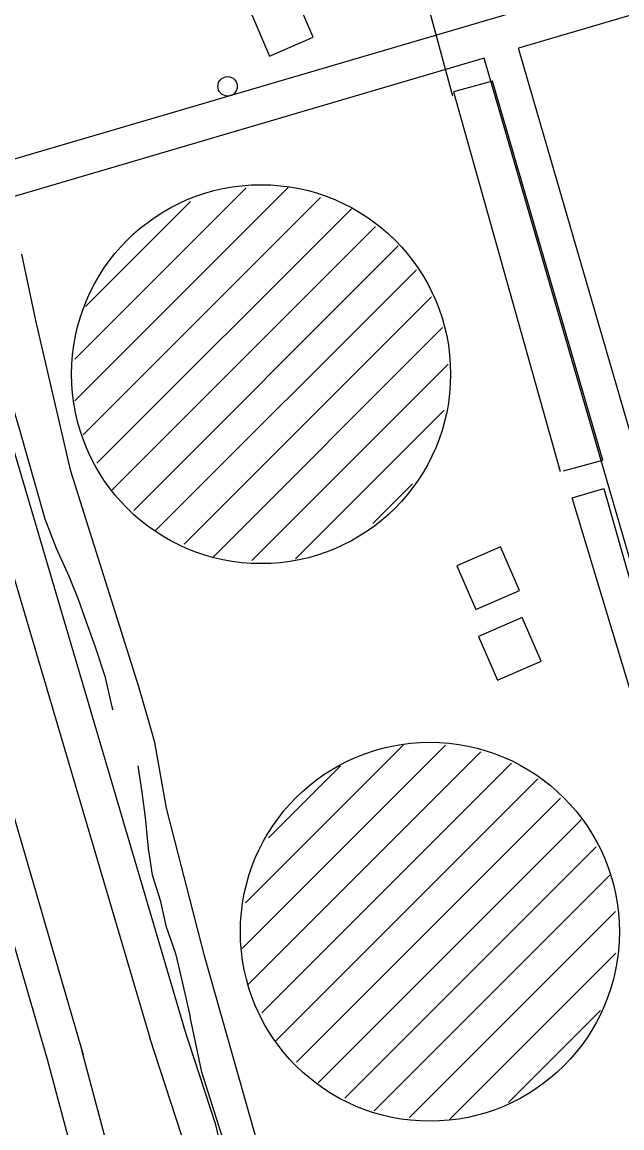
# Model space of a CAD drawing. Extents: x 3567028 to 3605064, y 510945 to 536587.
# Drawn here: x 3597853 to 3598357, y 527282 to 528212 of the extents above; entities that cross this region are included whole.
import ezdxf

# ---------------------------------------------------------------- set-up
doc = ezdxf.new("R2010")
doc.units = 0
for name, color, linetype in [('V-BLDG-OTLN', 7, 'Continuous'), ('V-DOMW-TANK', 7, 'Continuous'), ('V-ROAD-CNTR', 7, 'Continuous'), ('V-SITE-OTLN', 7, 'Continuous'), ('V-TOPO-SHOR', 7, 'Continuous'), ('V-UTIL-LINE', 7, 'Continuous')]:
    doc.layers.add(name, color=color, linetype=linetype)

msp = doc.modelspace()

# ---------------------------------------------------------------- linework, layer by layer
at = {"layer": 'V-BLDG-OTLN'}
for points in [[(3598097.6, 528198.99), (3598081.72, 528235.71), (3598045, 528219.83), (3598060.88, 528183.12)], [(3598270.88, 527733.62), (3598255, 527770.34), (3598218.29, 527754.46), (3598234.17, 527717.75)], [(3598289.12, 527674.31), (3598273.24, 527711.03), (3598236.53, 527695.15), (3598252.41, 527658.43)]]:
    msp.add_lwpolyline(points, close=True, dxfattribs=at)
at = {"layer": 'V-DOMW-TANK'}
for p, q in [((3597896.95, 527928.29), (3598041.17, 528072.51)), ((3597897.2, 527893.18), (3598076.58, 528072.56)), ((3597904, 527864.63), (3598103.75, 528064.38)), ((3597905.94, 527972.63), (3597994.21, 528060.91)), ((3597915.65, 527840.92), (3598129.58, 528054.86)), ((3597928.41, 527818.32), (3598149.88, 528039.79)), ((3597946.55, 527801.11), (3598168.92, 528023.49)), ((3597964.69, 527783.9), (3598184.3, 528003.5)), ((3597988.93, 527772.78), (3598196.94, 527980.79)), ((3598013.69, 527762.19), (3598206.33, 527954.83)), ((3598045.89, 527759.03), (3598211.06, 527924.21)), ((3598082.55, 527760.33), (3598207.56, 527885.35)), ((3598147.62, 527790.05), (3598181.02, 527823.45)), ((3598037.83, 527432.78), (3598208.69, 527603.63)), ((3598040.65, 527470.95), (3598173.28, 527603.58)), ((3598042.71, 527402.3), (3598238.53, 527598.11)), ((3598054.36, 527378.59), (3598264.36, 527588.59)), ((3598060.04, 527525.69), (3598120.52, 527586.17)), ((3598066.01, 527354.89), (3598286.53, 527575.41)), ((3598083.46, 527336.98), (3598305.58, 527559.1)), ((3598101.6, 527319.77), (3598322.73, 527540.9)), ((3598124, 527306.81), (3598335.38, 527518.19)), ((3598148.76, 527296.21), (3598346.97, 527494.42)), ((3598178.47, 527290.58), (3598351.7, 527463.8)), ((3598212.16, 527288.9), (3598352.04, 527428.78)), ((3598261.76, 527303.15), (3598339.12, 527380.51))]:
    msp.add_line(p, q, dxfattribs=at)
for centre, radius in [((3598025.51, 528157.75), 8.15), ((3598053.67, 527915.68), 159.35), ((3598195.62, 527446.76), 159.35)]:
    msp.add_circle(centre, radius, dxfattribs=at)
at = {"layer": 'V-ROAD-CNTR'}
for points in [[(3598847.35, 528390.92), (3597779.14, 528076.84)], [(3598857.38, 528362.6), (3598270.08, 528189.92)], [(3597960.46, 527357.14), (3597697.97, 528245.7)], [(3598487.96, 527440.74), (3598270.07, 528189.92)], [(3598241.29, 528181.46), (3597787.64, 528048.07)], [(3598459.16, 527432.36), (3598241.29, 528181.45)], [(3597682.56, 528104.13), (3597903.94, 527343.28)], [(3597653.76, 528095.75), (3597873.76, 527339.62)], [(3597989.27, 527365.49), (3597787.64, 528048.07)], [(3597970.53, 527017.44), (3597984.14, 527109.04), (3598000.58, 527164.9), (3598009.23, 527196.73), (3598015.54, 527228.53), (3598018.79, 527253.19), (3598019.88, 527266.72), (3598015.59, 527284.3), (3597988.72, 527366.8)], [(3597902.71, 527347.44), (3597936.36, 527221.39), (3597949.16, 527148.74), (3597954.78, 527115.51), (3597971.72, 527173.06), (3597980, 527203.59), (3597985.93, 527233.41), (3597988.95, 527256.36), (3597989.59, 527264.3), (3597986.71, 527276.08), (3597960.19, 527357.51)], [(3597873.72, 527339.7), (3597907.04, 527214.91), (3597919.6, 527143.58), (3597931.67, 527073.78), (3597941.05, 527008.89)]]:
    msp.add_lwpolyline(points, dxfattribs=at)
at = {"layer": 'V-SITE-OTLN'}
msp.add_lwpolyline([(3598054.77, 527172.07), (3598063.2, 527185.97), (3598066.39, 527193.35), (3598066.46, 527201.55), (3598049.12, 527275.08), (3598006, 527426.4), (3597974.17, 527550.72), (3597964.39, 527606.01), (3597960.65, 527618.93), (3597950.91, 527652.64), (3597893.78, 527834.14), (3597864.24, 527960.74), (3597852.63, 528016.49)], dxfattribs=at)
at = {"layer": 'V-TOPO-SHOR'}
for points in [[(3597816.9, 527981.16), (3597824.37, 527956.32), (3597850.15, 527870.05), (3597871.85, 527794.14), (3597881.38, 527769.28), (3597892.3, 527745.11), (3597899.79, 527726.47), (3597905.23, 527711.28), (3597914.08, 527686.43), (3597922.23, 527661.58), (3597928.31, 527636.05), (3597928.99, 527633.29)], [(3597950.13, 527586.33), (3597953.48, 527564.26), (3597956.13, 527542.88), (3597958.77, 527516.68), (3597962.11, 527494.61), (3597968.9, 527473.22), (3597973.62, 527451.83), (3597981.79, 527428.36), (3597986.52, 527408.35), (3597993.94, 527375.24)], [(3598049.64, 527191.04), (3598023.83, 527265.74), (3598003.99, 527328.75), (3597993.94, 527375.24)]]:
    msp.add_lwpolyline(points, dxfattribs=at)
at = {"layer": 'V-UTIL-LINE'}
for points in [[(3598215.06, 528149.47), (3598185.21, 528259.11), (3598175.09, 528261.45)], [(3598307.9, 527834.35), (3598341.06, 527843.4), (3598248.24, 528162.2), (3598215.53, 528153.15), (3598305.13, 527833.9)], [(3598778, 527001.28), (3598715.44, 527199.4), (3598455.25, 527343.7), (3598370.1, 527629.81), (3598315.28, 527811.79), (3598342, 527819.48), (3598442.94, 527464.76), (3598476.49, 527358.33), (3598733, 527217.72), (3598803.74, 526995.64)]]:
    msp.add_lwpolyline(points, dxfattribs=at)

doc.saveas('drawing.dxf')
